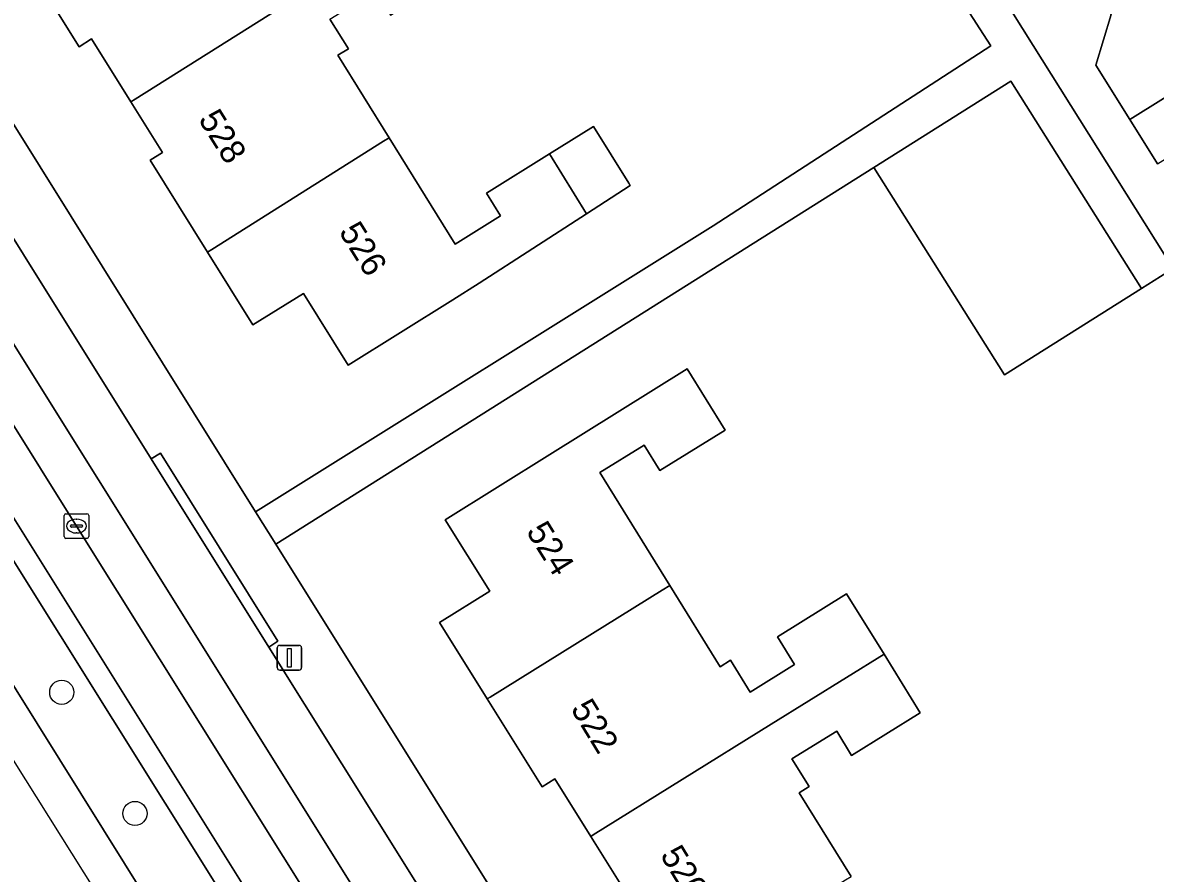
# Model space of a CAD drawing. Extents: x 159664 to 160323, y 385312 to 386115.
# Drawn here: x 159743.72 to 159789.65, y 385757.34 to 385791.83 of the extents above; entities that cross this region are included whole.
import ezdxf

# ---------------------------------------------------------------- set-up
doc = ezdxf.new("R2010")
doc.units = 0
for name, color, linetype in [('IMGEO_Berm_groen', 7, 'Continuous'), ('IMGEO_Boom', 7, 'Continuous'), ('IMGEO_Erf', 7, 'Continuous'), ('IMGEO_Fietspad_gesloten', 7, 'Continuous'), ('IMGEO_Kolk', 7, 'Continuous'), ('IMGEO_Lichtmast', 7, 'Continuous'), ('IMGEO_Pand', 7, 'Continuous'), ('IMGEO_Pand_nummerreeks', 7, 'Continuous'), ('IMGEO_Parkeervlak_open', 7, 'Continuous'), ('IMGEO_Rijbaan_lokaal_open', 7, 'Continuous'), ('IMGEO_Rijbaan_regionaal_gesloten', 7, 'Continuous'), ('IMGEO_Voetpad_open', 7, 'Continuous')]:
    doc.layers.add(name, color=color, linetype=linetype)

msp = doc.modelspace()

# ---------------------------------------------------------------- linework, layer by layer
at = {"layer": 'IMGEO_Berm_groen'}
for points in [[(159724.007, 385799.293), (159732.539, 385782.948), (159734.487, 385779.181), (159734.698, 385778.81), (159741.681, 385767.621), (159751.4, 385752.066)], [(159755.872, 385750), (159743.134, 385770.363)]]:
    msp.add_lwpolyline(points, dxfattribs=at)
at = {"layer": 'IMGEO_Boom'}
for centre in [(159745.309, 385764.678), (159748.279, 385759.766)]:
    msp.add_circle(centre, 0.489, dxfattribs=at)
at = {"layer": 'IMGEO_Erf'}
msp.add_lwpolyline([(159775.161, 385806.096), (159771.78, 385811.483), (159759.25, 385830.512), (159757.926, 385830.512), (159728.212, 385811.963), (159753.159, 385772), (159771.727, 385783.591), (159776.451, 385786.658), (159782.979, 385790.896), (159773.707, 385805.242)], close=True, dxfattribs=at)
for points in [[(159756.179, 385791.978), (159756.929, 385790.771), (159756.505, 385790.508), (159758.584, 385787.162), (159761.26, 385782.856), (159763.099, 385783.999), (159762.526, 385784.922), (159765.08, 385786.509), (159766.871, 385787.622), (159768.302, 385785.32), (159768.357, 385785.23), (159766.587, 385784.084), (159762.235, 385781.266), (159761.166, 385780.598), (159756.925, 385777.948), (159755.109, 385780.854), (159753.061, 385779.574), (159751.221, 385782.519), (159748.89, 385786.249), (159749.399, 385786.567), (159748.117, 385788.619), (159746.522, 385791.172), (159746.012, 385790.854), (159743.996, 385794.079)], [(159787.852, 385792.159), (159787.239, 385790.114), (159788.616, 385787.906), (159792.603, 385790.394)], [(159796.56, 385755.247), (159802.309, 385758.834), (159801.55, 385760.062), (159797.656, 385757.639), (159796.059, 385760.128), (159796.615, 385760.485), (159792.723, 385766.553), (159796.748, 385769.135), (159793.172, 385774.709), (159794.438, 385775.521), (159790.372, 385781.858), (159789.083, 385781.046), (159783.535, 385777.552), (159778.24, 385785.96), (159753.983, 385770.681), (159766.915, 385750)], [(159768.179, 385756.556), (159766.755, 385758.834), (159765.297, 385761.167), (159764.788, 385760.849), (159762.562, 385764.411), (159760.628, 385767.506), (159762.661, 385768.775), (159760.854, 385771.671), (159765.097, 385774.318), (159770.663, 385777.79), (159772.204, 385775.307), (159769.562, 385773.667), (159768.917, 385774.706), (159767.12, 385773.591), (159769.965, 385769.008), (159772.007, 385765.718), (159772.423, 385765.977), (159773.224, 385764.686), (159775.021, 385765.802), (159774.324, 385766.925), (159777.13, 385768.666), (159778.648, 385766.22), (159780.119, 385763.851), (159777.336, 385762.123), (159776.729, 385763.101), (159774.916, 385761.975), (159775.612, 385760.854), (159775.207, 385760.603), (159777.313, 385757.21)]]:
    msp.add_lwpolyline(points, dxfattribs=at)
at = {"layer": 'IMGEO_Fietspad_gesloten'}
msp.add_lwpolyline([(159689.016, 385865.92), (159699.356, 385849.333), (159708.631, 385834.436), (159720.566, 385815.282), (159721.514, 385813.73), (159726.241, 385806.163), (159746.799, 385773.289), (159761.349, 385750), (159769.568, 385736.844), (159790.48, 385703.378), (159792.384, 385704.563), (159772.652, 385736.21), (159767.476, 385744.488), (159764.031, 385750), (159753.712, 385766.513), (159748.937, 385774.15), (159728.287, 385807.194), (159723.506, 385814.826), (159723.438, 385814.935), (159698.624, 385854.738), (159688.899, 385870.747), (159686.756, 385869.506), (159687.159, 385868.865)], close=True, dxfattribs=at)
at = {"layer": 'IMGEO_Kolk'}
for p, q in [((159745.406, 385770.994), (159745.406, 385771.846)), ((159745.481, 385771.92), (159746.333, 385771.92)), ((159746.407, 385771.846), (159746.407, 385770.994)), ((159745.665, 385771.414), (159745.665, 385771.426)), ((159746.103, 385771.377), (159745.705, 385771.377)), ((159745.708, 385771.463), (159746.106, 385771.463)), ((159745.894, 385771.7), (159745.919, 385771.7)), ((159746.149, 385771.426), (159746.149, 385771.414)), ((159746.333, 385770.92), (159745.481, 385770.92)), ((159745.917, 385771.14), (159745.892, 385771.14))]:
    msp.add_line(p, q, dxfattribs=at)
for points in [[(159745.406, 385770.994), (159745.406, 385771.846)], [(159745.481, 385771.92), (159746.333, 385771.92)], [(159746.407, 385771.846), (159746.407, 385770.994)], [(159746.333, 385770.92), (159745.481, 385770.92)]]:
    msp.add_lwpolyline(points, dxfattribs=at)
for centre, radius, start, end in [((159745.483, 385771.844), 0.0765, 91.552, 178.448), ((159745.483, 385771.844), 0.0765, 91.552, 178.448), ((159746.331, 385771.844), 0.0765, 1.552, 88.448), ((159746.331, 385771.844), 0.0765, 1.552, 88.448), ((159745.705, 385771.423), 0.0403, 85.8775, 175.7526), ((159745.702, 385771.413), 0.0366, 178.938, 274.7102), ((159746.106, 385771.42), 0.043, 264.8664, 352.4533), ((159746.11, 385771.425), 0.0386, 1.7309, 96.639), ((159745.483, 385770.996), 0.0765, 181.552, 268.448), ((159745.483, 385770.996), 0.0765, 181.552, 268.448), ((159746.331, 385770.996), 0.0765, 271.552, 358.448), ((159746.331, 385770.996), 0.0765, 271.552, 358.448)]:
    msp.add_arc(centre, radius, start, end, dxfattribs=at)
for centre, major_axis, ratio, start_param, end_param in [((159745.893, 385771.42), (-0.387, 0.002), 0.722429, 4.712389, 7.853982), ((159745.918, 385771.42), (-0.39, 0.002), 0.717154, 1.570796, 4.712389)]:
    msp.add_ellipse(centre, major_axis=major_axis, ratio=ratio, start_param=start_param, end_param=end_param, dxfattribs=at)
at = {"layer": 'IMGEO_Lichtmast'}
for p, q in [((159754.045, 385765.678), (159754.045, 385766.478)), ((159754.045, 385766.478), (159754.045, 385765.678)), ((159754.145, 385766.578), (159754.935, 385766.578)), ((159754.935, 385766.578), (159754.145, 385766.578)), ((159755.035, 385766.478), (159755.035, 385765.678)), ((159755.035, 385765.678), (159755.035, 385766.478)), ((159754.935, 385765.578), (159754.145, 385765.578)), ((159754.145, 385765.578), (159754.935, 385765.578))]:
    msp.add_line(p, q, dxfattribs=at)
msp.add_lwpolyline([(159754.465, 385766.453), (159754.615, 385766.453), (159754.615, 385765.703), (159754.465, 385765.703), (159754.465, 385766.453)], dxfattribs=at)
for centre, start, end in [((159754.145, 385766.478), 90, 180), ((159754.145, 385766.478), 90, 180), ((159754.935, 385766.478), 0, 90), ((159754.935, 385766.478), 360, 90), ((159754.145, 385765.678), 180, 270), ((159754.145, 385765.678), 180, 270), ((159754.935, 385765.678), 270, 0), ((159754.935, 385765.678), 270, 0)]:
    msp.add_arc(centre, 0.1, start, end, dxfattribs=at)
at = {"layer": 'IMGEO_Pand'}
for points in [[(159759.952, 385796.081), (159758.386, 385798.601), (159755.95, 385797.087), (159753.919, 385800.336), (159751.412, 385798.755), (159750.997, 385798.493), (159744.653, 385794.493), (159743.996, 385794.079), (159746.012, 385790.854), (159746.522, 385791.172), (159748.117, 385788.619), (159748.289, 385788.727), (159755.36, 385793.186)], [(159758.584, 385787.162), (159756.505, 385790.508), (159756.929, 385790.771), (159756.179, 385791.978), (159758.025, 385793.125), (159758.637, 385792.14), (159761.352, 385793.828), (159759.952, 385796.081), (159755.36, 385793.186), (159748.289, 385788.727), (159748.117, 385788.619), (159749.399, 385786.567), (159748.89, 385786.249), (159751.221, 385782.519), (159751.393, 385782.627), (159758.36, 385787.02)], [(159792.603, 385790.394), (159788.616, 385787.906), (159789.739, 385786.105), (159793.727, 385788.593)], [(159778.24, 385785.96), (159783.535, 385777.552), (159789.083, 385781.046), (159783.787, 385789.454)], [(159765.08, 385786.509), (159766.587, 385784.084), (159768.357, 385785.23), (159768.302, 385785.32), (159766.871, 385787.622)], [(159758.36, 385787.02), (159751.393, 385782.627), (159751.221, 385782.519), (159753.061, 385779.574), (159755.109, 385780.854), (159756.925, 385777.948), (159761.166, 385780.598), (159762.235, 385781.266), (159766.587, 385784.084), (159765.08, 385786.509), (159762.526, 385784.922), (159763.099, 385783.999), (159761.26, 385782.856), (159758.584, 385787.162)], [(159769.965, 385769.008), (159767.12, 385773.591), (159768.917, 385774.706), (159769.562, 385773.667), (159772.204, 385775.307), (159770.663, 385777.79), (159765.097, 385774.318), (159760.854, 385771.671), (159762.661, 385768.775), (159760.628, 385767.506), (159762.562, 385764.411), (159762.679, 385764.483), (159769.659, 385768.818)], [(159778.648, 385766.22), (159777.13, 385768.666), (159774.324, 385766.925), (159775.021, 385765.802), (159773.224, 385764.686), (159772.423, 385765.977), (159772.007, 385765.718), (159769.965, 385769.008), (159769.659, 385768.818), (159762.679, 385764.483), (159762.562, 385764.411), (159764.788, 385760.849), (159765.297, 385761.167), (159766.755, 385758.834), (159766.862, 385758.901), (159774.077, 385763.381)], [(159774.077, 385763.381), (159766.862, 385758.901), (159766.755, 385758.834), (159768.179, 385756.556), (159767.669, 385756.238), (159769.927, 385752.624), (159777.085, 385757.069), (159777.313, 385757.21), (159775.207, 385760.603), (159775.612, 385760.854), (159774.916, 385761.975), (159776.729, 385763.101), (159777.336, 385762.123), (159780.119, 385763.851), (159778.648, 385766.22)]]:
    msp.add_lwpolyline(points, close=True, dxfattribs=at)
at = {"layer": 'IMGEO_Parkeervlak_open'}
for points in [[(159788.935, 385702.551), (159778.388, 385719.445), (159767.282, 385737.246), (159759.303, 385750), (159745.908, 385771.421), (159735.48, 385788.106), (159733.256, 385791.672)], [(159733.281, 385787.847), (159756.947, 385750), (159766.08, 385735.395), (159785.658, 385704.051)]]:
    msp.add_lwpolyline(points, dxfattribs=at)
at = {"layer": 'IMGEO_Rijbaan_lokaal_open'}
msp.add_lwpolyline([(159720.286, 385813.027), (159720.121, 385812.906), (159720.687, 385811.648), (159723.154, 385802.631), (159723.446, 385802.492), (159731.268, 385794.861), (159733.256, 385791.672), (159735.48, 385788.106), (159745.908, 385771.421), (159759.303, 385750), (159767.282, 385737.246), (159778.388, 385719.445), (159788.935, 385702.551), (159789.008, 385702.435), (159790.48, 385703.378), (159769.568, 385736.844), (159761.349, 385750), (159746.799, 385773.289), (159726.241, 385806.163), (159720.44, 385812.85)], close=True, dxfattribs=at)
at = {"layer": 'IMGEO_Rijbaan_regionaal_gesloten'}
for points in [[(159681.056, 385863.717), (159700.472, 385832.883), (159711.375, 385815.569), (159716.049, 385808.25), (159718.071, 385804.138), (159722.474, 385795.185), (159793.146, 385682.519)], [(159751.4, 385752.066), (159741.681, 385767.621), (159734.698, 385778.81), (159734.487, 385779.181), (159732.539, 385782.948), (159724.007, 385799.293)]]:
    msp.add_lwpolyline(points, dxfattribs=at)
at = {"layer": 'IMGEO_Voetpad_open'}
for points in [[(159698.624, 385854.738), (159723.438, 385814.935), (159723.506, 385814.826), (159723.865, 385815.051), (159728.647, 385807.43), (159728.287, 385807.194), (159748.937, 385774.15), (159749.31, 385774.375), (159754.077, 385766.751), (159753.712, 385766.513), (159764.031, 385750)], [(159749.78, 385845.505), (159757.978, 385832.633), (159757.978, 385832.141), (159757.404, 385831.429), (159727.547, 385813.028), (159728.212, 385811.963), (159757.926, 385830.512), (159759.25, 385830.512), (159771.78, 385811.483), (159775.161, 385806.096), (159790.372, 385781.858)], [(159789.739, 385786.105), (159788.616, 385787.906), (159787.239, 385790.114), (159787.852, 385792.159), (159787.572, 385792.541), (159785.732, 385792.454), (159784.188, 385794.986), (159783.061, 385796.785), (159781.934, 385798.585), (159780.378, 385801.07), (159781.246, 385802.718), (159780.975, 385803.096), (159779.229, 385803.051), (159777.512, 385805.668), (159776.386, 385807.47), (159775.26, 385809.272), (159772.991, 385812.903), (159778.004, 385816.035), (159776.283, 385818.784), (159774.595, 385821.481), (159788.849, 385830.368), (159791.049, 385831.741)], [(159766.915, 385750), (159753.983, 385770.681), (159753.16, 385771.998), (159753.159, 385772), (159728.212, 385811.963)], [(159785.658, 385704.051), (159766.08, 385735.395), (159756.947, 385750), (159733.281, 385787.847), (159732.512, 385787.38), (159743.134, 385770.363), (159755.872, 385750), (159765.302, 385734.925), (159787.841, 385698.811), (159786.921, 385698.214), (159791.432, 385693.325), (159792.033, 385692.538), (159792.121, 385692.388), (159802.957, 385675.162), (159803.047, 385675.001), (159803.399, 385674.287), (159806.941, 385666.857), (159807.631, 385667.282), (159833.243, 385626.143), (159846.627, 385604.709), (159867.868, 385570.698)]]:
    msp.add_lwpolyline(points, dxfattribs=at)
for points in [[(159775.161, 385806.096), (159773.707, 385805.242), (159782.979, 385790.896), (159776.451, 385786.658), (159771.727, 385783.591), (159753.159, 385772), (159753.16, 385771.998), (159753.983, 385770.681), (159778.24, 385785.96), (159783.787, 385789.454), (159789.083, 385781.046), (159790.372, 385781.858)], [(159753.712, 385766.513), (159754.077, 385766.751), (159749.31, 385774.375), (159748.937, 385774.15)]]:
    msp.add_lwpolyline(points, close=True, dxfattribs=at)

# ---------------------------------------------------------------- texts
at = {"layer": 'IMGEO_Pand_nummerreeks'}
for s, rotation, p in [('528', 302.0025, (159750.823, 385787.911)), ('526', 301.9947, (159756.52, 385783.354)), ('524', 301.9718, (159764.116, 385771.204)), ('522', 301.433, (159765.921, 385764.012)), ('520', 301.433, (159769.549, 385758.077))]:
    msp.add_text(s, height=1, rotation=rotation, dxfattribs=at).set_placement(p)

doc.saveas('drawing.dxf')
